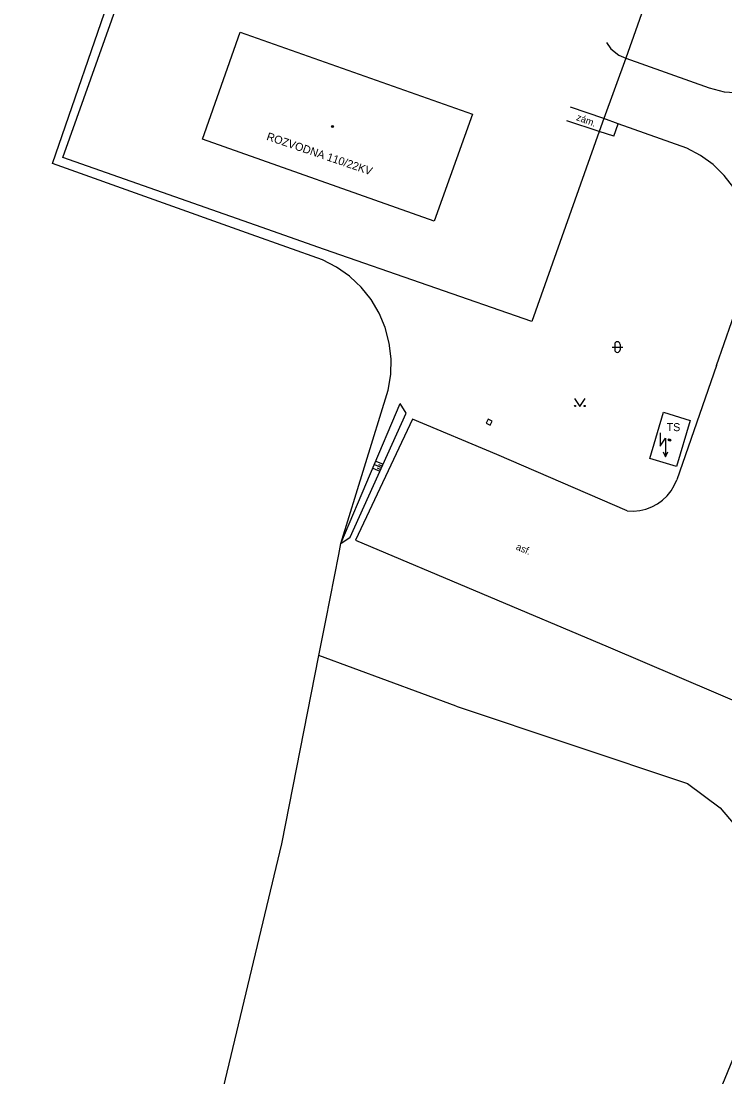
# Model space of a CAD drawing. Extents: x -596024 to -594475, y -1163820 to -1161957.
# Drawn here: x -595017.9 to -594952, y -1162323.9 to -1162225 of the extents above; entities that cross this region are included whole.
import ezdxf

# ---------------------------------------------------------------- set-up
doc = ezdxf.new("R2010")
doc.units = 0
for name, color, linetype in [('Level 10', 7, 'Continuous'), ('Level 11', 7, 'Continuous'), ('Level 14', 7, 'Continuous'), ('Level 15', 7, 'Continuous'), ('Level 23', 7, 'Continuous'), ('Level 36', 7, 'Continuous'), ('Level 39', 7, 'Continuous'), ('Level 40', 7, 'Continuous'), ('Level 41', 7, 'Continuous'), ('Level 5', 7, 'Continuous'), ('Level 7', 7, 'Continuous'), ('Level 8', 7, 'Continuous')]:
    doc.layers.add(name, color=color, linetype=linetype)

msp = doc.modelspace()

# ---------------------------------------------------------------- linework, layer by layer
at = {"layer": 'Level 10'}
for points in [[(-594953.49, -1162231.25), (-594952.06, -1162231.6), (-594950.59, -1162231.72), (-594949.12, -1162231.62), (-594947.69, -1162231.29), (-594946.32, -1162230.75), (-594945.04, -1162230.01), (-594943.9, -1162229.09), (-594942.91, -1162228), (-594942.457, -1162227.313), (-594942.1, -1162226.77), (-594941.48, -1162225.43)], [(-594963.1, -1162226.99), (-594962.68, -1162227.57), (-594961.93, -1162228.17), (-594961.27, -1162228.46)], [(-594961.27, -1162228.46), (-594953.49, -1162231.25)], [(-594963.34, -1162234.12), (-594966.46, -1162233.05)], [(-594962, -1162234.6), (-594963.34, -1162234.12)], [(-594955.58, -1162236.89), (-594962, -1162234.6)], [(-594949.92, -1162249.02), (-594949.61, -1162247.59), (-594949.51, -1162246.11), (-594949.62, -1162244.68), (-594949.94, -1162243.25), (-594950.46, -1162241.89), (-594951.17, -1162240.61), (-594952.06, -1162239.45), (-594953.11, -1162238.43), (-594954.29, -1162237.57), (-594955.58, -1162236.89)], [(-594952.8, -1162257.25), (-594949.92, -1162249.02)], [(-594952.8, -1162257.25), (-594956.52, -1162267.96)], [(-594981.28, -1162262.28), (-594986.62, -1162273.64), (-594962.95, -1162283.63), (-594949.64, -1162289.31)], [(-594961.15, -1162270.88), (-594973.36, -1162265.59), (-594981.28, -1162262.28)], [(-594961.15, -1162270.88), (-594960.56, -1162270.91), (-594959.97, -1162270.85), (-594959.4, -1162270.72), (-594958.84, -1162270.51), (-594958.32, -1162270.23), (-594957.85, -1162269.88), (-594957.42, -1162269.47), (-594957.05, -1162269.01), (-594956.75, -1162268.5), (-594956.52, -1162267.96)]]:
    msp.add_lwpolyline(points, dxfattribs=at)
at = {"layer": 'Level 11'}
for points in [[(-594963.77, -1162235.33), (-594966.8, -1162234.32)], [(-594962.42, -1162235.78), (-594962, -1162234.6)], [(-594962.42, -1162235.78), (-594963.77, -1162235.33)], [(-594987.97, -1162273.95), (-594983.56, -1162259.57)], [(-594973.99, -1162262.84), (-594973.82, -1162262.47), (-594974.19, -1162262.3), (-594974.36, -1162262.67), (-594973.99, -1162262.84)], [(-594993.52, -1162302.08), (-594990.04, -1162284.42), (-594989.39, -1162281.14), (-594988.17, -1162274.96), (-594987.97, -1162273.95)], [(-594977.19, -1162289.19), (-594990.04, -1162284.42)], [(-594977.19, -1162289.19), (-594955.51, -1162296.42), (-594952.44, -1162298.72), (-594949.82, -1162301.79), (-594947.84, -1162305.57), (-594947.45, -1162309.53), (-594948.03, -1162313.37), (-594949.5, -1162317.98), (-594967.34, -1162361.47), (-594981.8, -1162395.43), (-594986.21, -1162402.02), (-594989.22, -1162405.98), (-594989.35, -1162407.97), (-594988, -1162409.82), (-594985.57, -1162411.49), (-594969.97, -1162417.75), (-594963.95, -1162421.14), (-594960.5, -1162424.15)], [(-595017.93, -1162398.34), (-595013.16, -1162380.32), (-595002.31, -1162338.86), (-594993.52, -1162302.08)]]:
    msp.add_lwpolyline(points, dxfattribs=at)
at = {"layer": 'Level 14'}
for points in [[(-594987.97, -1162273.95), (-594982.42, -1162260.83)], [(-594987.12, -1162273.34), (-594981.87, -1162261.74)], [(-594981.87, -1162261.74), (-594982.42, -1162260.83)], [(-594987.97, -1162273.95), (-594987.12, -1162273.34)]]:
    msp.add_lwpolyline(points, dxfattribs=at)
at = {"layer": 'Level 15'}
for points in [[(-594984.84, -1162266.55), (-594984.18, -1162266.83)], [(-594984.7, -1162266.22), (-594984.03, -1162266.5)], [(-594984.44, -1162266.53), (-594984.1, -1162266.67)], [(-594984.98, -1162266.88), (-594984.32, -1162267.16)], [(-594984.58, -1162266.86), (-594984.25, -1162267)]]:
    msp.add_lwpolyline(points, dxfattribs=at)
at = {"layer": 'Level 23'}
for points in [[(-594996.39, -1162244.97), (-595014.98, -1162238.32), (-595003.44, -1162204.82), (-594989.83, -1162167.81), (-594962.99, -1162177.2), (-594953.29, -1162180.41), (-594934.15, -1162186.75), (-594929.34, -1162173.94)], [(-594989.7, -1162247.37), (-594996.39, -1162244.97)], [(-594986.55, -1162249.47), (-594987.17, -1162248.9), (-594988.38, -1162248.05), (-594989.7, -1162247.37)], [(-594983.56, -1162259.57), (-594983.31, -1162258.11), (-594983.28, -1162256.62), (-594983.45, -1162255.15), (-594983.82, -1162253.71), (-594984.4, -1162252.35), (-594985.15, -1162251.07), (-594986.08, -1162249.91), (-594986.55, -1162249.47)]]:
    msp.add_lwpolyline(points, dxfattribs=at)
at = {"layer": 'Level 36'}
for p, q in [((-594962.576, -1162255.526), (-594961.576, -1162255.526)), ((-594962.326, -1162255.276), (-594962.326, -1162255.776)), ((-594961.826, -1162255.276), (-594961.826, -1162255.776))]:
    msp.add_line(p, q, dxfattribs=at)
for points in [[(-594966.09, -1162260.35), (-594965.59, -1162261.1), (-594965.09, -1162260.35)], [(-594958.07, -1162263.58), (-594958.07, -1162264.83), (-594957.57, -1162264.08), (-594957.57, -1162265.83)], [(-594957.789, -1162265.341), (-594957.57, -1162265.83), (-594957.351, -1162265.341)]]:
    msp.add_lwpolyline(points, dxfattribs=at)
for centre in [(-594966.04, -1162261.05), (-594965.141, -1162261.05)]:
    msp.add_circle(centre, 0.05, dxfattribs=at)
for centre, start, end in [((-594962.076, -1162255.276), 0, 180), ((-594962.076, -1162255.776), 180, 0)]:
    msp.add_arc(centre, 0.25, start, end, dxfattribs=at)
at = {"layer": 'Level 39'}
for centre, radius in [((-594988.76, -1162234.87), 0.09), ((-594988.76, -1162234.87), 0.0398), ((-594957.22, -1162264.22), 0.09), ((-594957.22, -1162264.22), 0.0398), ((-594957.15, -1162264.26), 0.09), ((-594957.15, -1162264.26), 0.0398)]:
    msp.add_circle(centre, radius, dxfattribs=at)
at = {"layer": 'Level 5'}
for points in [[(-595000.95, -1162236.04), (-594997.4, -1162226.01)], [(-594997.4, -1162226.01), (-594975.66, -1162233.72)], [(-594975.66, -1162233.72), (-594979.23, -1162243.74)], [(-594979.23, -1162243.74), (-595000.95, -1162236.04)], [(-594959.04, -1162265.96), (-594957.77, -1162261.64)], [(-594957.77, -1162261.64), (-594955.27, -1162262.41)], [(-594955.27, -1162262.41), (-594956.54, -1162266.73)], [(-594956.54, -1162266.73), (-594959.04, -1162265.96)]]:
    msp.add_lwpolyline(points, dxfattribs=at)
at = {"layer": 'Level 7'}
for points in [[(-595014.03, -1162237.76), (-595002.39, -1162205), (-594989.63, -1162169), (-594963.18, -1162178.24), (-594945.79, -1162184.41), (-594952.57, -1162203.79), (-594961.27, -1162228.46)], [(-594963.34, -1162234.12), (-594963.77, -1162235.33)], [(-594963.77, -1162235.33), (-594970.1, -1162253.13), (-594989.52, -1162246.38), (-594995.98, -1162244.11), (-595014.03, -1162237.76)]]:
    msp.add_lwpolyline(points, dxfattribs=at)
at = {"layer": 'Level 8'}
msp.add_lwpolyline([(-594961.27, -1162228.46), (-594963.34, -1162234.12)], dxfattribs=at)

# ---------------------------------------------------------------- texts
at = {"layer": 'Level 40'}
for s, rotation, p in [('zám.', 339.73, (-594965.98, -1162234.25)), ('asf.', 336.97, (-594971.63, -1162274.48))]:
    msp.add_text(s, height=0.65, rotation=rotation, dxfattribs=at).set_placement(p)
at = {"layer": 'Level 41'}
for s, rotation, p in [('ROZVODNA 110/22KV', 341.22, (-594995, -1162236.1)), ('TS', 0.06, (-594957.46, -1162263.41))]:
    msp.add_text(s, height=0.75, rotation=rotation, dxfattribs=at).set_placement(p)

doc.saveas('drawing.dxf')
